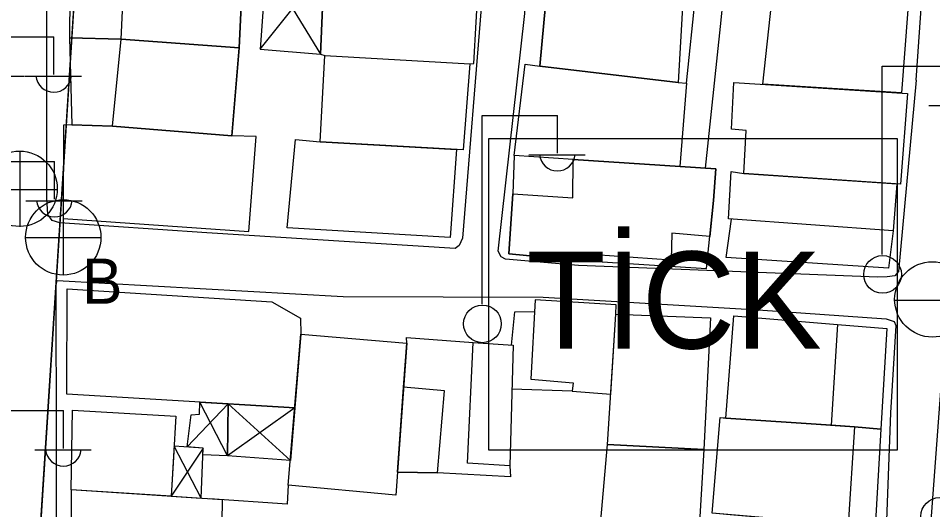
# Model space of a CAD drawing. Extents: x 417997 to 421451, y 4451742 to 4455216.
# Drawn here: x 419832.6 to 419917.6, y 4453102 to 4453147.6 of the extents above; entities that cross this region are included whole.
import ezdxf

# ---------------------------------------------------------------- set-up
doc = ezdxf.new("R2010")
doc.units = 0
for name, color, linetype in [('ADAKENARI', 7, 'Continuous'), ('B_Mesken', 7, 'Continuous'), ('B_Sundurma', 7, 'Continuous'), ('B_Teras', 7, 'Continuous'), ('LJ_SEMBOL', 7, 'Continuous'), ('PL_TİCK', 7, 'Continuous'), ('S_Cami_Mescid', 7, 'Continuous'), ('S_Elektrik_Diregi', 7, 'Continuous'), ('S_Rogar_Kapagi', 7, 'Continuous'), ('S_Rogar_Kapagi_Buski', 7, 'Continuous'), ('Sinir_Duvar_tek_tarafa_ait', 7, 'Continuous'), ('TR_TİCK', 7, 'Continuous'), ('Yol_Sose', 7, 'Continuous')]:
    doc.layers.add(name, color=color, linetype=linetype)

msp = doc.modelspace()

# ---------------------------------------------------------------- linework, layer by layer
at = {"layer": 'ADAKENARI'}
msp.add_line((419834.027, 4453089.798), (419841.779, 4453210.729), dxfattribs=at)
msp.add_line((419834.027, 4453089.798), (419841.779, 4453210.729), dxfattribs=at)
at = {"layer": 'B_Mesken'}
for points in [[(419842.05, 4453153.169), (419837.463, 4453153.668), (419837.409, 4453145.795), (419842.185, 4453145.691), (419853.17, 4453144.865), (419853.52, 4453152.711)], [(419861.054, 4453152.201), (419860.731, 4453144.285), (419861.107, 4453144.17), (419874.589, 4453143.394), (419874.958, 4453143.409), (419875.379, 4453151.12)], [(419895.556, 4453149.678), (419894.406, 4453149.754), (419881.814, 4453150.916), (419881.088, 4453143.184), (419893.932, 4453141.674), (419894.729, 4453141.609)], [(419915.262, 4453148.396), (419914.695, 4453140.685), (419901.797, 4453141.49), (419902.638, 4453149.195)], [(419837.409, 4453145.795), (419837.612, 4453137.723), (419841.392, 4453137.602), (419852.474, 4453136.709), (419853.17, 4453144.865), (419842.185, 4453145.691)], [(419861.107, 4453144.17), (419874.589, 4453143.394), (419873.979, 4453135.408), (419860.691, 4453136.158)], [(419894.729, 4453141.609), (419894.098, 4453133.871), (419884.201, 4453134.518), (419878.712, 4453134.89), (419879.713, 4453143.364), (419881.088, 4453143.184), (419893.932, 4453141.674)], [(419899.107, 4453141.657), (419915.229, 4453140.652), (419914.584, 4453132.216), (419900.054, 4453133.217), (419900.27, 4453137.192), (419898.888, 4453137.33)], [(419854.725, 4453136.649), (419852.474, 4453136.709), (419841.392, 4453137.602), (419837.612, 4453137.723), (419836.84, 4453137.709), (419836.813, 4453129.047), (419854.073, 4453127.815)], [(419857.623, 4453128.181), (419858.38, 4453136.38), (419860.691, 4453136.158), (419873.363, 4453135.442), (419872.754, 4453127.276)], [(419884.201, 4453134.518), (419878.712, 4453134.89), (419878.59, 4453131.324), (419878.59, 4453131.324), (419878.202, 4453125.76), (419884.467, 4453125.167), (419896.576, 4453124.381), (419897.222, 4453130.713), (419897.222, 4453130.713), (419897.454, 4453133.651)], [(419913.469, 4453124.414), (419898.394, 4453125.42), (419898.889, 4453128.984), (419898.617, 4453129.004), (419898.858, 4453133.396), (419900.054, 4453133.217), (419914.248, 4453132.239), (419913.911, 4453127.894)], [(419858.327, 4453111.464), (419837.158, 4453112.715), (419837.178, 4453122.501), (419856.198, 4453121.296), (419858.864, 4453119.788), (419858.901, 4453118.289)], [(419888.138, 4453120.162), (419888.184, 4453121.019), (419880.643, 4453121.476), (419880.248, 4453114.135), (419884.181, 4453113.771), (419884.079, 4453112.993), (419887.671, 4453112.74)], [(419896.334, 4453107.579), (419887.377, 4453108.059), (419888.138, 4453120.162), (419896.943, 4453119.82)], [(419908.753, 4453119.209), (419913.316, 4453118.837), (419912.76, 4453109.492), (419910.33, 4453109.706), (419908.156, 4453109.853), (419898.362, 4453110.516), (419899.117, 4453120.011)], [(419857.724, 4453104.293), (419858.901, 4453118.289), (419868.731, 4453117.448), (419867.717, 4453103.361)], [(419868.731, 4453117.448), (419868.694, 4453117.993), (419874.898, 4453117.525), (419874.898, 4453117.525), (419878.603, 4453117.278), (419878.316, 4453106.078), (419878.353, 4453105.044), (419871.594, 4453105.412), (419867.87, 4453105.492), (419868.438, 4453113.383)], [(419837.555, 4453103.855), (419837.665, 4453111.257), (419847.262, 4453110.702), (419846.852, 4453103.247)], [(419912.76, 4453109.492), (419912.249, 4453100.365), (419909.73, 4453100.607), (419899.124, 4453101.5), (419897.089, 4453101.672), (419897.842, 4453110.551), (419898.362, 4453110.516), (419908.156, 4453109.853), (419910.33, 4453109.706)], [(419887.48, 4453097.401), (419886.457, 4453097.488), (419887.377, 4453108.059), (419896.334, 4453107.579), (419895.672, 4453096.673), (419895.672, 4453096.673), (419895.672, 4453096.673)], [(419846.114, 4453095.004), (419851.487, 4453094.675), (419851.61, 4453102.935), (419837.555, 4453103.855), (419837.512, 4453095.489), (419842.152, 4453095.224), (419842.144, 4453095.006), (419846.109, 4453094.775)]]:
    msp.add_lwpolyline(points, close=True, dxfattribs=at)
at = {"layer": 'B_Sundurma'}
for p, q in [((419855.11, 4453144.752), (419861.054, 4453152.201)), ((419855.669, 4453152.55), (419860.731, 4453144.285)), ((419852.068, 4453107.008), (419849.508, 4453111.985)), ((419848.339, 4453107.83), (419852.145, 4453111.829)), ((419858.327, 4453111.464), (419852.068, 4453107.008)), ((419852.145, 4453111.829), (419857.917, 4453106.585)), ((419849.813, 4453107.728), (419846.852, 4453103.247)), ((419849.631, 4453103.065), (419847.109, 4453107.916))]:
    msp.add_line(p, q, dxfattribs=at)
for points in [[(419855.669, 4453152.55), (419855.11, 4453144.752), (419860.731, 4453144.285), (419861.054, 4453152.201)], [(419852.068, 4453107.008), (419849.788, 4453107.091), (419849.813, 4453107.728), (419848.339, 4453107.83), (419848.698, 4453110.818), (419849.466, 4453110.865), (419849.508, 4453111.985), (419852.145, 4453111.829)], [(419852.145, 4453111.829), (419858.327, 4453111.464), (419857.917, 4453106.585), (419852.068, 4453107.008)], [(419849.631, 4453103.065), (419849.813, 4453107.728), (419847.109, 4453107.916), (419846.852, 4453103.247)]]:
    msp.add_lwpolyline(points, close=True, dxfattribs=at)
at = {"layer": 'B_Teras'}
for points in [[(419842.185, 4453145.691), (419842.327, 4453148.305), (419841.708, 4453148.366), (419842.05, 4453153.169), (419853.52, 4453152.711), (419853.17, 4453144.865)], [(419881.814, 4453150.916), (419894.406, 4453149.754), (419893.932, 4453141.674), (419881.088, 4453143.184)], [(419841.392, 4453137.602), (419842.185, 4453145.691), (419853.17, 4453144.865), (419852.474, 4453136.709)], [(419878.59, 4453131.324), (419884.161, 4453130.939), (419884.201, 4453134.518), (419897.454, 4453133.651), (419897.222, 4453130.713), (419896.891, 4453127.364), (419893.364, 4453127.67), (419893.295, 4453125.153), (419884.469, 4453125.782), (419884.467, 4453125.167), (419878.202, 4453125.76)], [(419914.248, 4453132.239), (419913.911, 4453127.894), (419898.617, 4453129.004), (419898.858, 4453133.396), (419900.054, 4453133.217)], [(419898.362, 4453110.516), (419899.117, 4453120.011), (419908.753, 4453119.209), (419908.156, 4453109.853)], [(419874.375, 4453106.334), (419874.898, 4453117.525), (419878.603, 4453117.278), (419878.316, 4453106.078)], [(419867.87, 4453105.492), (419871.594, 4453105.412), (419872.225, 4453113.028), (419868.438, 4453113.383)], [(419897.842, 4453110.551), (419910.33, 4453109.706), (419909.73, 4453100.607), (419897.089, 4453101.672)]]:
    msp.add_lwpolyline(points, close=True, dxfattribs=at)
at = {"layer": 'LJ_SEMBOL'}
msp.add_lwpolyline([(419876.338, 4453136.472), (419914.27, 4453136.472), (419914.27, 4453107.534), (419876.338, 4453107.534)], close=True, dxfattribs=at)
msp.add_lwpolyline([(419876.338, 4453136.472), (419914.27, 4453136.472), (419914.27, 4453107.534), (419876.338, 4453107.534)], close=True, dxfattribs=at)
at = {"layer": 'PL_TİCK'}
msp.add_lwpolyline([(419921.488, 4453212.19), (419913.004, 4453212.727), (419842.227, 4453217.214), (419841.779, 4453210.729), (419834.027, 4453089.798), (419833.483, 4453081.316), (419912.691, 4453076.44), (419951.154, 4453074.072), (419955.416, 4453130.78), (419960.857, 4453203.181), (419961.344, 4453209.663), (419929.97, 4453211.652), (419921.488, 4453212.19)], dxfattribs=at)
msp.add_lwpolyline([(419921.488, 4453212.19), (419913.004, 4453212.727), (419842.227, 4453217.214), (419841.779, 4453210.729), (419834.027, 4453089.798), (419833.483, 4453081.316), (419912.691, 4453076.44), (419951.154, 4453074.072), (419955.416, 4453130.78), (419960.857, 4453203.181), (419961.344, 4453209.663), (419929.97, 4453211.652), (419921.488, 4453212.19)], dxfattribs=at)
at = {"layer": 'S_Cami_Mescid'}
msp.add_line((419808.717, 4453142.257), (419833.217, 4453142.257), dxfattribs=at)
at = {"layer": 'S_Elektrik_Diregi'}
for p, q in [((419828.935, 4453145.898), (419835.935, 4453145.898)), ((419835.935, 4453142.398), (419835.935, 4453145.898)), ((419912.892, 4453125.679), (419912.892, 4453143.179)), ((419912.892, 4453143.179), (419919.892, 4453143.179)), ((419833.275, 4453142.258), (419838.525, 4453142.258)), ((419917.232, 4453139.539), (419922.482, 4453139.539)), ((419875.719, 4453121.09), (419875.719, 4453138.59)), ((419875.719, 4453138.59), (419882.719, 4453138.59)), ((419882.719, 4453135.09), (419882.719, 4453138.59)), ((419880.059, 4453134.95), (419885.309, 4453134.95)), ((419828.994, 4453134.323), (419835.994, 4453134.323)), ((419835.994, 4453130.823), (419835.994, 4453134.323)), ((419833.334, 4453130.683), (419838.584, 4453130.683)), ((419829.835, 4453111.201), (419836.835, 4453111.201)), ((419836.835, 4453107.701), (419836.835, 4453111.201)), ((419834.175, 4453107.561), (419839.425, 4453107.561))]:
    msp.add_line(p, q, dxfattribs=at)
for centre in [(419912.928, 4453123.843), (419875.755, 4453119.255), (419918.231, 4453101.383)]:
    msp.add_circle(centre, 1.75, dxfattribs=at)
for centre in [(419835.936, 4453142.411), (419882.719, 4453135.103), (419835.995, 4453130.836), (419836.835, 4453107.714)]:
    msp.add_arc(centre, 1.658, 184.83843, 355.14641, dxfattribs=at)
at = {"layer": 'S_Rogar_Kapagi'}
for p, q in [((419832.821, 4453128.262), (419832.821, 4453135.262)), ((419829.251, 4453131.727), (419836.251, 4453131.727)), ((419914.034, 4453121.462), (419921.034, 4453121.462))]:
    msp.add_line(p, q, dxfattribs=at)
for centre in [(419832.768, 4453131.791), (419917.551, 4453121.526)]:
    msp.add_circle(centre, 3.5, dxfattribs=at)
at = {"layer": 'S_Rogar_Kapagi_Buski'}
for p, q in [((419836.822, 4453130.783), (419836.822, 4453123.783)), ((419833.322, 4453127.283), (419840.322, 4453127.283))]:
    msp.add_line(p, q, dxfattribs=at)
msp.add_circle((419836.822, 4453127.283), 3.5, dxfattribs=at)
at = {"layer": 'Sinir_Duvar_tek_tarafa_ait'}
for points in [[(419897.879, 4453146.871), (419898.148, 4453149.606)], [(419896.477, 4453133.715), (419897.879, 4453146.871)], [(419878.445, 4453117.288), (419878.768, 4453120.379), (419880.586, 4453120.413)], [(419884.079, 4453112.993), (419878.499, 4453113.205)], [(419857.724, 4453104.293), (419857.607, 4453102.51), (419850.406, 4453103.014)]]:
    msp.add_lwpolyline(points, dxfattribs=at)
at = {"layer": 'TR_TİCK'}
for points in [[(419912.691, 4453076.44), (419951.154, 4453074.072), (419955.416, 4453130.78), (419960.857, 4453203.181), (419961.344, 4453209.663), (419929.97, 4453211.652), (419921.488, 4453212.19), (419913.004, 4453212.727), (419842.227, 4453217.214), (419841.779, 4453210.729), (419834.027, 4453089.798), (419833.483, 4453081.316), (419912.691, 4453076.44)], [(419912.691, 4453076.44), (419951.154, 4453074.072), (419955.416, 4453130.78), (419960.857, 4453203.181), (419961.344, 4453209.663), (419929.97, 4453211.652), (419921.488, 4453212.19), (419913.004, 4453212.727), (419842.227, 4453217.214), (419841.779, 4453210.729), (419834.027, 4453089.798), (419833.483, 4453081.316), (419912.691, 4453076.44)], [(419876.338, 4453107.534), (419876.338, 4453136.472), (419914.27, 4453136.472), (419914.27, 4453107.534), (419876.338, 4453107.534)], [(419876.338, 4453107.534), (419876.338, 4453136.472), (419914.27, 4453136.472), (419914.27, 4453107.534), (419876.338, 4453107.534)]]:
    msp.add_lwpolyline(points, dxfattribs=at)
at = {"layer": 'Yol_Sose'}
for points in [[(419877.569, 4453175.7), (419875.729, 4453149.751), (419873.902, 4453127.219), (419873.595, 4453126.517), (419873.229, 4453126.235), (419850.161, 4453127.692), (419836.511, 4453128.621), (419835.793, 4453128.852), (419835.397, 4453129.416), (419835.29, 4453130.908), (419835.293, 4453153.804), (419836.685, 4453179.668), (419837.27, 4453195.886), (419838.597, 4453220.609), (419838.668, 4453221.728), (419839.113, 4453224.212), (419839.445, 4453224.497), (419839.99, 4453224.618), (419841.004, 4453224.735), (419850.197, 4453224.003), (419874.47, 4453222.385)], [(419916.061, 4453141.863), (419914.405, 4453124.122), (419914.064, 4453123.702), (419913.357, 4453123.605), (419912.486, 4453123.58), (419884.692, 4453124.676), (419877.906, 4453125.254), (419877.5, 4453125.477), (419877.23, 4453125.992), (419879.703, 4453148.054), (419881.498, 4453175.094), (419883.448, 4453208.085), (419884.264, 4453220.586), (419884.385, 4453221.061), (419884.972, 4453221.778), (419885.814, 4453222.173), (419918.622, 4453219.717)], [(419916.061, 4453141.863), (419917.337, 4453160.574)], [(419835.609, 4453086.32), (419836.23, 4453093.131), (419836.2, 4453107.58), (419836.146, 4453122.944)], [(419836.146, 4453122.944), (419836.251, 4453123.291), (419836.251, 4453123.291), (419862.822, 4453121.792), (419881.409, 4453121.732), (419901.365, 4453120.542), (419913.263, 4453119.733), (419914, 4453119.481), (419914.15, 4453119.104), (419913.655, 4453111.011), (419913.17, 4453097.706), (419911.355, 4453085.971)], [(419917.29, 4453098.884), (419918.678, 4453117.606), (419919.046, 4453117.978), (419919.673, 4453118.209), (419937.201, 4453117.487), (419938.401, 4453117.329), (419939.219, 4453117.275), (419940.285, 4453116.844), (419940.81, 4453116.429), (419941.252, 4453115.834), (419941.283, 4453106.463), (419941.274, 4453100.416)]]:
    msp.add_lwpolyline(points, dxfattribs=at)

# ---------------------------------------------------------------- texts
at = {"layer": 'LJ_SEMBOL'}
msp.add_text('TİCK', height=9, dxfattribs=at).set_placement((419879.855, 4453116.963))
msp.add_text('TİCK', height=9, dxfattribs=at).set_placement((419879.855, 4453116.963))
at = {"layer": 'S_Rogar_Kapagi_Buski'}
msp.add_text('B', height=4.2, dxfattribs=at).set_placement((419838.569, 4453121.119))

doc.saveas('drawing.dxf')
